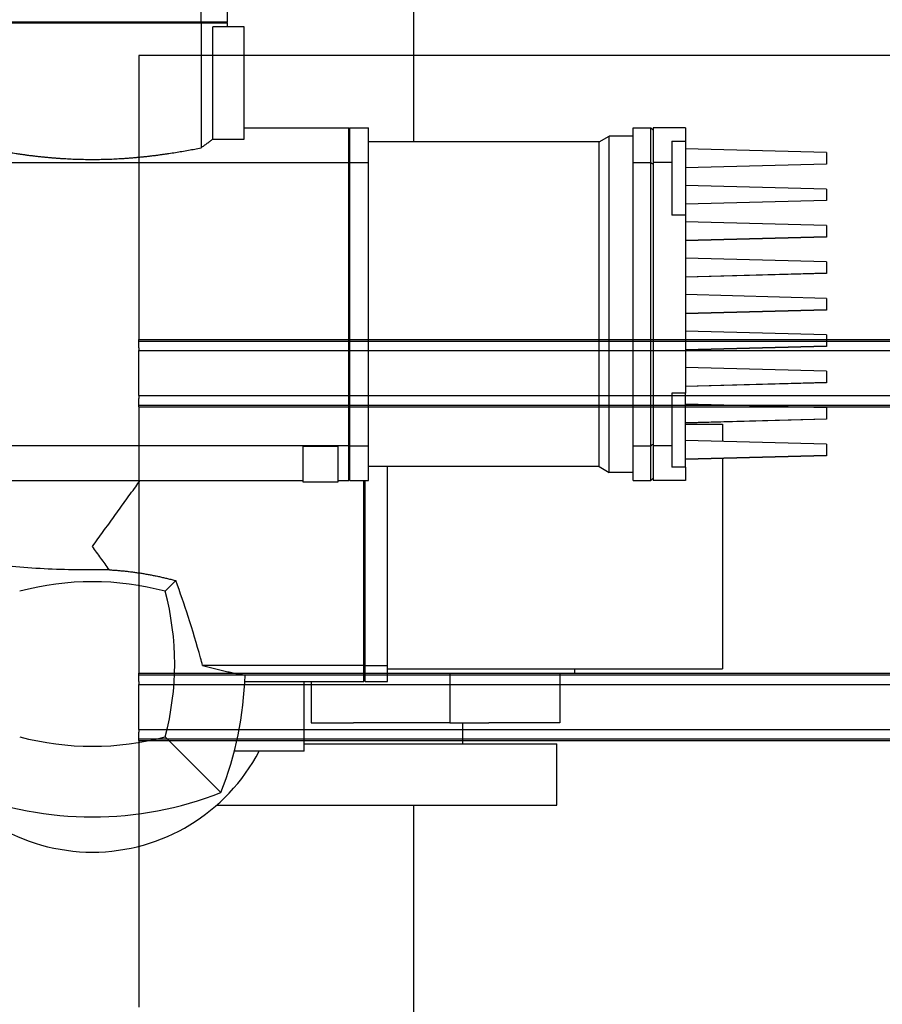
# Model space of a CAD drawing. Extents: x -89225 to 110569, y 13360 to 87647.
# Tile 259 of 478: x 41728 to 42095, y 63194 to 63613. Entities that reach past the tile are written whole.
import ezdxf

# ---------------------------------------------------------------- set-up
doc = ezdxf.new("R2010")
doc.units = 0
doc.layers.add('Iv-Lines 035', color=4, linetype='Continuous')

# ---------------------------------------------------------------- blocks, each defined once
blk = doc.blocks.new('Leidingwerk beluchtingsinstallatie')
for p, q in [((1289216.71, -940386.35), (1289216.71, -940672.35)), ((1289126.38, -940621.35), (1289126.38, -940613.35)), ((1289137.69, -940621.35), (1289137.69, -940613.35)), ((1289126.38, -940621.35), (1289034, -940621.35)), ((1289126.38, -940621.85), (1289034, -940621.85)), ((1289137.69, -940621.35), (1289126.38, -940621.35)), ((1289126.38, -940621.85), (1289126.38, -940674.84)), ((1289137.69, -940621.85), (1289126.38, -940621.85)), ((1289144.69, -940623.35), (1289131.36, -940623.35)), ((1289131.36, -940671.15), (1289131.36, -940623.35)), ((1289137.19, -940621.35), (1289137.69, -940621.85)), ((1289137.69, -940623.35), (1289137.69, -940621.85)), ((1289144.69, -940671.15), (1289144.69, -940623.35)), ((1289144.69, -940666.35), (1289189.19, -940666.35)), ((1289189.19, -940681.14), (1289189.19, -940666.35)), ((1289189.69, -940666.85), (1289189.19, -940666.35)), ((1289189.69, -940681.11), (1289189.69, -940666.35)), ((1289189.69, -940666.35), (1289197.69, -940666.35)), ((1289197.69, -940681.11), (1289197.69, -940666.35)), ((1289310.19, -940681.11), (1289310.19, -940666.35)), ((1289310.19, -940666.35), (1289317.69, -940666.35)), ((1289317.69, -940681.11), (1289317.69, -940666.35)), ((1289318.69, -940667.35), (1289317.69, -940666.35)), ((1289318.69, -940666.35), (1289318.69, -940681.09)), ((1289332.49, -940666.35), (1289318.69, -940666.35)), ((1289332.49, -940666.35), (1289332.49, -940671.95)), ((1289295.68, -940672.35), (1289300.02, -940669.85)), ((1289300.02, -940812.85), (1289300.02, -940669.85)), ((1289310.19, -940669.85), (1289300.02, -940669.85)), ((1289131.36, -940671.15), (1289144.69, -940671.15)), ((1289295.68, -940672.35), (1289197.69, -940672.35)), ((1289295.68, -940810.35), (1289295.68, -940672.35)), ((1289326.69, -940671.95), (1289326.69, -940681.09)), ((1289326.69, -940671.95), (1289332.49, -940671.95)), ((1289332.49, -940671.95), (1289332.49, -940703.51)), ((1289392.49, -940676.87), (1289332.49, -940675.3)), ((1289392.49, -940676.87), (1289392.49, -940681.73)), ((1289014.19, -940681.14), (1289189.19, -940681.14)), ((1289189.19, -940801.57), (1289189.19, -940681.14)), ((1289189.69, -940801.54), (1289189.69, -940681.11)), ((1289189.69, -940681.11), (1289197.69, -940681.11)), ((1289197.69, -940801.54), (1289197.69, -940681.11)), ((1289310.19, -940801.54), (1289310.19, -940681.11)), ((1289310.19, -940681.11), (1289317.69, -940681.11)), ((1289317.69, -940801.54), (1289317.69, -940681.11)), ((1289326.69, -940681.09), (1289318.69, -940681.09)), ((1289318.69, -940681.09), (1289318.69, -940801.52)), ((1289326.69, -940681.09), (1289326.69, -940703.51)), ((1289392.49, -940681.73), (1289332.49, -940683.3)), ((1289392.49, -940681.74), (1289332.49, -940683.31)), ((1289392.49, -940681.75), (1289332.49, -940683.33)), ((1289392.49, -940681.77), (1289332.49, -940683.34)), ((1289392.49, -940681.78), (1289332.49, -940683.35)), ((1289392.49, -940681.73), (1289392.49, -940681.74)), ((1289392.49, -940681.74), (1289392.49, -940681.75)), ((1289392.49, -940681.75), (1289392.49, -940681.77)), ((1289392.49, -940681.77), (1289392.49, -940681.78)), ((1289392.49, -940692.36), (1289332.49, -940690.79)), ((1289392.49, -940692.36), (1289392.49, -940697.22)), ((1289392.49, -940697.22), (1289332.49, -940698.79)), ((1289392.49, -940697.23), (1289332.49, -940698.8)), ((1289392.49, -940697.24), (1289332.49, -940698.81)), ((1289392.49, -940697.25), (1289332.49, -940698.83)), ((1289392.49, -940697.27), (1289332.49, -940698.84)), ((1289392.49, -940697.28), (1289332.49, -940698.85)), ((1289392.49, -940697.29), (1289332.49, -940698.86)), ((1289392.49, -940697.22), (1289392.49, -940697.23)), ((1289392.49, -940697.23), (1289392.49, -940697.24)), ((1289392.49, -940697.24), (1289392.49, -940697.25)), ((1289392.49, -940697.25), (1289392.49, -940697.27)), ((1289392.49, -940697.27), (1289392.49, -940697.28)), ((1289392.49, -940697.28), (1289392.49, -940697.29)), ((1289332.49, -940703.51), (1289326.69, -940703.51)), ((1289332.49, -940703.51), (1289332.49, -940779.13)), ((1289392.49, -940707.85), (1289332.49, -940706.27)), ((1289392.49, -940707.85), (1289392.49, -940712.7)), ((1289392.49, -940712.7), (1289332.49, -940714.27)), ((1289392.49, -940712.72), (1289332.49, -940714.29)), ((1289392.49, -940712.73), (1289332.49, -940714.3)), ((1289392.49, -940712.74), (1289332.49, -940714.31)), ((1289392.49, -940712.75), (1289332.49, -940714.33)), ((1289392.49, -940712.77), (1289332.49, -940714.34)), ((1289392.49, -940712.78), (1289332.49, -940714.35)), ((1289392.49, -940712.79), (1289332.49, -940714.36)), ((1289392.49, -940712.81), (1289332.49, -940714.38)), ((1289392.49, -940712.7), (1289392.49, -940712.72)), ((1289392.49, -940712.72), (1289392.49, -940712.73)), ((1289392.49, -940712.73), (1289392.49, -940712.74)), ((1289392.49, -940712.74), (1289392.49, -940712.75)), ((1289392.49, -940712.75), (1289392.49, -940712.77)), ((1289392.49, -940712.77), (1289392.49, -940712.78)), ((1289392.49, -940712.78), (1289392.49, -940712.79)), ((1289392.49, -940712.79), (1289392.49, -940712.81)), ((1289392.49, -940723.35), (1289332.49, -940721.77)), ((1289392.49, -940723.35), (1289392.49, -940728.2)), ((1289392.49, -940728.2), (1289332.49, -940729.77)), ((1289392.49, -940728.22), (1289332.49, -940729.79)), ((1289392.49, -940728.23), (1289332.49, -940729.8)), ((1289392.49, -940728.24), (1289332.49, -940729.81)), ((1289392.49, -940728.25), (1289332.49, -940729.83)), ((1289392.49, -940728.27), (1289332.49, -940729.84)), ((1289392.49, -940728.28), (1289332.49, -940729.85)), ((1289392.49, -940728.29), (1289332.49, -940729.86)), ((1289392.49, -940728.31), (1289332.49, -940729.88)), ((1289392.49, -940728.2), (1289392.49, -940728.22)), ((1289392.49, -940728.22), (1289392.49, -940728.23)), ((1289392.49, -940728.23), (1289392.49, -940728.24)), ((1289392.49, -940728.24), (1289392.49, -940728.25)), ((1289392.49, -940728.25), (1289392.49, -940728.27)), ((1289392.49, -940728.27), (1289392.49, -940728.28)), ((1289392.49, -940728.28), (1289392.49, -940728.29)), ((1289392.49, -940728.29), (1289392.49, -940728.31)), ((1289392.49, -940738.85), (1289332.49, -940737.27)), ((1289392.49, -940738.85), (1289392.49, -940743.7)), ((1289392.49, -940743.7), (1289332.49, -940745.27)), ((1289392.49, -940743.72), (1289332.49, -940745.29)), ((1289392.49, -940743.73), (1289332.49, -940745.3)), ((1289392.49, -940743.74), (1289332.49, -940745.31)), ((1289392.49, -940743.75), (1289332.49, -940745.33)), ((1289392.49, -940743.77), (1289332.49, -940745.34)), ((1289392.49, -940743.78), (1289332.49, -940745.35)), ((1289392.49, -940743.79), (1289332.49, -940745.36)), ((1289392.49, -940743.81), (1289332.49, -940745.38)), ((1289392.49, -940743.7), (1289392.49, -940743.72)), ((1289392.49, -940743.72), (1289392.49, -940743.73)), ((1289392.49, -940743.73), (1289392.49, -940743.74)), ((1289392.49, -940743.74), (1289392.49, -940743.75)), ((1289392.49, -940743.75), (1289392.49, -940743.77)), ((1289392.49, -940743.77), (1289392.49, -940743.78)), ((1289392.49, -940743.78), (1289392.49, -940743.79)), ((1289392.49, -940743.79), (1289392.49, -940743.81)), ((1289392.49, -940754.35), (1289332.49, -940752.77)), ((1289392.49, -940754.35), (1289392.49, -940759.2)), ((1289392.49, -940759.2), (1289332.49, -940760.77)), ((1289392.49, -940759.22), (1289332.49, -940760.79)), ((1289392.49, -940759.23), (1289332.49, -940760.8)), ((1289392.49, -940759.24), (1289332.49, -940760.81)), ((1289392.49, -940759.25), (1289332.49, -940760.83)), ((1289392.49, -940759.27), (1289332.49, -940760.84)), ((1289392.49, -940759.28), (1289332.49, -940760.85)), ((1289392.49, -940759.29), (1289332.49, -940760.86)), ((1289392.49, -940759.31), (1289332.49, -940760.88)), ((1289392.49, -940759.2), (1289392.49, -940759.22)), ((1289392.49, -940759.22), (1289392.49, -940759.23)), ((1289392.49, -940759.23), (1289392.49, -940759.24)), ((1289392.49, -940759.24), (1289392.49, -940759.25)), ((1289392.49, -940759.25), (1289392.49, -940759.27)), ((1289392.49, -940759.27), (1289392.49, -940759.28)), ((1289392.49, -940759.28), (1289392.49, -940759.29)), ((1289392.49, -940759.29), (1289392.49, -940759.31)), ((1289392.49, -940769.85), (1289332.49, -940768.27)), ((1289392.49, -940769.85), (1289392.49, -940774.7)), ((1289392.49, -940774.7), (1289332.49, -940776.27)), ((1289392.49, -940774.72), (1289332.49, -940776.29)), ((1289392.49, -940774.73), (1289332.49, -940776.3)), ((1289392.49, -940774.74), (1289332.49, -940776.31)), ((1289392.49, -940774.75), (1289332.49, -940776.33)), ((1289392.49, -940774.77), (1289332.49, -940776.34)), ((1289392.49, -940774.78), (1289332.49, -940776.35)), ((1289392.49, -940774.79), (1289332.49, -940776.36)), ((1289392.49, -940774.81), (1289332.49, -940776.38)), ((1289392.49, -940774.7), (1289392.49, -940774.72)), ((1289392.49, -940774.72), (1289392.49, -940774.73)), ((1289392.49, -940774.73), (1289392.49, -940774.74)), ((1289392.49, -940774.74), (1289392.49, -940774.75)), ((1289392.49, -940774.75), (1289392.49, -940774.77)), ((1289392.49, -940774.77), (1289392.49, -940774.78)), ((1289392.49, -940774.78), (1289392.49, -940774.79)), ((1289392.49, -940774.79), (1289392.49, -940774.81)), ((1289326.69, -940779.13), (1289326.69, -940801.52)), ((1289332.49, -940779.13), (1289326.69, -940779.13)), ((1289332.49, -940810.71), (1289332.49, -940779.13)), ((1289392.49, -940785.36), (1289332.49, -940783.79)), ((1289392.49, -940785.36), (1289392.49, -940790.22)), ((1289392.49, -940790.22), (1289332.49, -940791.79)), ((1289392.49, -940790.23), (1289332.49, -940791.8)), ((1289392.49, -940790.24), (1289332.49, -940791.81)), ((1289392.49, -940790.25), (1289332.49, -940791.83)), ((1289392.49, -940790.27), (1289332.49, -940791.84)), ((1289392.49, -940790.28), (1289332.49, -940791.85)), ((1289392.49, -940790.29), (1289332.49, -940791.86)), ((1289392.49, -940790.22), (1289392.49, -940790.23)), ((1289392.49, -940790.23), (1289392.49, -940790.24)), ((1289392.49, -940790.24), (1289392.49, -940790.25)), ((1289392.49, -940790.25), (1289392.49, -940790.27)), ((1289392.49, -940790.27), (1289392.49, -940790.28)), ((1289392.49, -940790.28), (1289392.49, -940790.29)), ((1289332.49, -940792.35), (1289348.19, -940792.35)), ((1289348.19, -940792.35), (1289348.19, -940799.71)), ((1289392.49, -940800.87), (1289332.49, -940799.3)), ((1289189.19, -940801.57), (1289014.19, -940801.57)), ((1289169.69, -940801.68), (1289169.69, -940816.85)), ((1289169.69, -940801.68), (1289184.69, -940801.68)), ((1289184.69, -940816.85), (1289184.69, -940801.68)), ((1289189.19, -940816.35), (1289189.19, -940801.57)), ((1289189.69, -940801.54), (1289197.69, -940801.54)), ((1289189.69, -940816.35), (1289189.69, -940801.54)), ((1289197.69, -940816.35), (1289197.69, -940801.54)), ((1289310.19, -940801.54), (1289317.69, -940801.54)), ((1289310.19, -940816.35), (1289310.19, -940801.54)), ((1289317.69, -940816.35), (1289317.69, -940801.54)), ((1289326.69, -940801.52), (1289318.69, -940801.52)), ((1289318.69, -940801.52), (1289318.69, -940816.35)), ((1289326.69, -940801.52), (1289326.69, -940810.71)), ((1289392.49, -940800.87), (1289392.49, -940805.73)), ((1289392.49, -940805.73), (1289332.49, -940807.3)), ((1289392.49, -940805.74), (1289332.49, -940807.31)), ((1289392.49, -940805.75), (1289332.49, -940807.33)), ((1289392.49, -940805.77), (1289332.49, -940807.34)), ((1289392.49, -940805.78), (1289332.49, -940807.35)), ((1289348.19, -940806.94), (1289348.19, -940896.35)), ((1289392.49, -940805.73), (1289392.49, -940805.74)), ((1289392.49, -940805.74), (1289392.49, -940805.75)), ((1289392.49, -940805.75), (1289392.49, -940805.77)), ((1289392.49, -940805.77), (1289392.49, -940805.78)), ((1289295.68, -940810.35), (1289197.69, -940810.35)), ((1289205.69, -940894.98), (1289205.69, -940810.35)), ((1289295.68, -940810.35), (1289300.02, -940812.85)), ((1289310.19, -940812.85), (1289300.02, -940812.85)), ((1289332.49, -940810.71), (1289326.69, -940810.71)), ((1289332.49, -940810.71), (1289332.49, -940816.35)), ((1289033.69, -940816.35), (1289169.69, -940816.35)), ((1289169.69, -940816.85), (1289184.69, -940816.85)), ((1289184.69, -940816.35), (1289189.19, -940816.35)), ((1289189.69, -940815.85), (1289189.19, -940816.35)), ((1289189.69, -940816.35), (1289197.69, -940816.35)), ((1289195.69, -940894.98), (1289195.69, -940816.35)), ((1289196.19, -940894.98), (1289196.19, -940816.35)), ((1289310.19, -940816.35), (1289317.69, -940816.35)), ((1289318.69, -940815.35), (1289317.69, -940816.35)), ((1289332.49, -940816.35), (1289318.69, -940816.35)), ((1289111.13, -940863.41), (1289115.64, -940858.9)), ((1289195.69, -940894.98), (1289127.06, -940894.98)), ((1289195.69, -940901.85), (1289195.69, -940894.98)), ((1289196.19, -940894.98), (1289205.69, -940894.98)), ((1289196.19, -940901.85), (1289196.19, -940894.98)), ((1289205.69, -940901.85), (1289205.69, -940894.98)), ((1289205.69, -940896.35), (1289348.19, -940896.35)), ((1289285.19, -940896.35), (1289285.19, -940898.35)), ((1289225.15, -940898.35), (1289205.69, -940898.35)), ((1289278.2, -940898.35), (1289225.15, -940898.35)), ((1289232.18, -940898.35), (1289232.18, -940919.35)), ((1289285.19, -940898.35), (1289278.2, -940898.35)), ((1289279.02, -940898.35), (1289279.02, -940919.35)), ((1289145.01, -940901.76), (1289170.19, -940901.76)), ((1289170.19, -940931.35), (1289170.19, -940901.76)), ((1289170.19, -940901.85), (1289195.69, -940901.85)), ((1289173.29, -940901.85), (1289173.29, -940919.35)), ((1289196.19, -940901.35), (1289195.69, -940901.85)), ((1289196.19, -940901.85), (1289205.69, -940901.85)), ((1289173.29, -940919.35), (1289191.2, -940919.35)), ((1289232.18, -940919.35), (1289191.2, -940919.35)), ((1289232.18, -940919.35), (1289248.81, -940919.35)), ((1289237.69, -940928.35), (1289237.69, -940919.35)), ((1289279.02, -940919.35), (1289248.81, -940919.35)), ((1289111.13, -940925.3), (1289134.87, -940949.03)), ((1289170.19, -940928.35), (1289277.69, -940928.35)), ((1289277.69, -940954.35), (1289277.69, -940928.35)), ((1289170.19, -940931.35), (1289140.55, -940931.35)), ((1289133.1, -940954.35), (1289277.69, -940954.35)), ((1289216.71, -940954.35), (1289216.71, -946483.35))]:
    blk.add_line(p, q)
for centre, radius, start, end in [((1289080.19, -940979.35), 120, 75.0574, 104.9426), ((1288995.19, -940894.35), 120, 345.0574, 14.9426), ((1288995.19, -940894.35), 150, 338.6216, 358.2045), ((1289080.19, -940809.35), 120, 255.0574, 284.9426), ((1289080.19, -940894.35), 80, 207.5485, 332.4515), ((1289080.19, -940809.35), 150, 248.6216, 291.3784)]:
    blk.add_arc(centre, radius, start, end)
for centre, major_axis, ratio, start_param, end_param in [((1286576, -942531.76), (3789.59, 0), 0.707401, 0.761586, 0.761968), ((1286576, -938952.43), (-3789.59, 0), 0.706813, 2.379625, 2.380007)]:
    blk.add_ellipse(centre, major_axis=major_axis, ratio=ratio, start_param=start_param, end_param=end_param)
for points, knots in [([(1289126.38, -940621.85), (1289126.35, -940621.81), (1289126.32, -940621.77), (1289126.29, -940621.73), (1289126.26, -940621.69), (1289126.23, -940621.64), (1289126.2, -940621.6), (1289126.16, -940621.56), (1289126.13, -940621.52), (1289126.1, -940621.48), (1289126.07, -940621.44), (1289126.04, -940621.39), (1289126.01, -940621.35)], [0, 0, 0, 0, 0.1811345, 0.1811345, 0.1811345, 0.3622692, 0.3622692, 0.3622692, 0.543404, 0.543404, 0.543404, 0.7245391, 0.7245391, 0.7245391, 0.7245391]), ([(1289034, -940674.84), (1289034.88, -940675.01), (1289035.76, -940675.18), (1289037.55, -940675.52), (1289038.45, -940675.69), (1289040.27, -940676.02), (1289041.18, -940676.18), (1289043.02, -940676.5), (1289043.95, -940676.65), (1289045.81, -940676.95), (1289046.75, -940677.1), (1289048.16, -940677.31), (1289048.64, -940677.38), (1289049.58, -940677.51), (1289050.06, -940677.58), (1289051.01, -940677.71), (1289051.49, -940677.78), (1289052.45, -940677.91), (1289052.93, -940677.97), (1289053.89, -940678.09), (1289054.38, -940678.15), (1289055.34, -940678.27), (1289055.83, -940678.32), (1289056.8, -940678.43), (1289057.29, -940678.49), (1289058.27, -940678.59), (1289058.76, -940678.64), (1289059.74, -940678.74), (1289060.23, -940678.79), (1289061.21, -940678.88), (1289061.71, -940678.93), (1289062.7, -940679.01), (1289063.19, -940679.05), (1289064.18, -940679.13), (1289064.68, -940679.17), (1289065.67, -940679.24), (1289066.17, -940679.28), (1289067.16, -940679.34), (1289067.66, -940679.38), (1289068.65, -940679.43), (1289069.15, -940679.46), (1289070.15, -940679.51), (1289070.65, -940679.54), (1289071.65, -940679.58), (1289072.15, -940679.6), (1289073.16, -940679.64), (1289073.66, -940679.66), (1289074.66, -940679.69), (1289075.16, -940679.7), (1289076.17, -940679.72), (1289076.67, -940679.73), (1289077.68, -940679.75), (1289078.18, -940679.75), (1289079.18, -940679.76), (1289079.69, -940679.76), (1289080.69, -940679.76), (1289081.19, -940679.76), (1289082.2, -940679.75), (1289082.7, -940679.75), (1289083.71, -940679.73), (1289084.21, -940679.72), (1289085.21, -940679.7), (1289085.72, -940679.69), (1289086.72, -940679.66), (1289087.22, -940679.64), (1289088.22, -940679.6), (1289088.72, -940679.58), (1289089.73, -940679.54), (1289090.23, -940679.51), (1289091.22, -940679.46), (1289091.72, -940679.43), (1289092.72, -940679.38), (1289093.22, -940679.34), (1289094.21, -940679.28), (1289094.71, -940679.24), (1289095.7, -940679.17), (1289096.2, -940679.13), (1289097.19, -940679.05), (1289097.68, -940679.01), (1289098.67, -940678.93), (1289099.16, -940678.88), (1289100.15, -940678.79), (1289100.64, -940678.74), (1289101.62, -940678.64), (1289102.11, -940678.59), (1289103.09, -940678.49), (1289103.58, -940678.43), (1289104.55, -940678.32), (1289105.03, -940678.27), (1289106, -940678.15), (1289106.49, -940678.09), (1289107.45, -940677.97), (1289107.93, -940677.91), (1289108.89, -940677.78), (1289109.37, -940677.71), (1289110.32, -940677.58), (1289110.79, -940677.51), (1289111.74, -940677.38), (1289112.21, -940677.31), (1289113.63, -940677.1), (1289114.56, -940676.95), (1289116.43, -940676.65), (1289117.35, -940676.5), (1289119.19, -940676.18), (1289120.11, -940676.02), (1289121.92, -940675.69), (1289122.83, -940675.52), (1289124.61, -940675.18), (1289125.5, -940675.01), (1289126.38, -940674.84)], [0, 0, 0, 0, 3.022243, 3.022243, 6.045943, 6.045943, 9.069669, 9.069669, 12.09206, 12.09206, 15.111851, 15.111851, 16.620541, 16.620541, 18.129951, 18.129951, 19.640391, 19.640391, 21.151644, 21.151644, 22.663496, 22.663496, 24.175734, 24.175734, 25.688151, 25.688151, 27.200544, 27.200544, 28.712715, 28.712715, 30.224474, 30.224474, 31.735637, 31.735637, 33.246033, 33.246033, 34.755498, 34.755498, 36.264092, 36.264092, 37.772874, 37.772874, 39.281835, 39.281835, 40.790763, 40.790763, 42.29945, 42.29945, 43.807897, 43.807897, 45.316347, 45.316347, 46.824757, 46.824757, 48.333159, 48.333159, 49.841561, 49.841561, 51.349971, 51.349971, 52.858421, 52.858421, 54.366868, 54.366868, 55.875555, 55.875555, 57.384483, 57.384483, 58.893444, 58.893444, 60.402227, 60.402227, 61.91082, 61.91082, 63.420285, 63.420285, 64.930681, 64.930681, 66.441844, 66.441844, 67.953603, 67.953603, 69.465774, 69.465774, 70.978167, 70.978167, 72.490584, 72.490584, 74.002823, 74.002823, 75.514674, 75.514674, 77.025927, 77.025927, 78.536367, 78.536367, 80.045777, 80.045777, 81.554467, 81.554467, 84.574258, 84.574258, 87.596649, 87.596649, 90.620375, 90.620375, 93.644075, 93.644075, 96.666318, 96.666318, 96.666318, 96.666318]), ([(1289126.38, -940674.84), (1289126.85, -940674.5), (1289127.3, -940674.16), (1289127.74, -940673.84), (1289127.96, -940673.68), (1289128.18, -940673.52), (1289128.4, -940673.36), (1289128.5, -940673.28), (1289128.61, -940673.2), (1289128.71, -940673.12), (1289128.82, -940673.04), (1289128.92, -940672.97), (1289129.03, -940672.89), (1289129.24, -940672.74), (1289129.44, -940672.59), (1289129.64, -940672.44), (1289129.84, -940672.29), (1289130.04, -940672.14), (1289130.24, -940672), (1289130.43, -940671.85), (1289130.62, -940671.71), (1289130.81, -940671.57), (1289131, -940671.43), (1289131.18, -940671.29), (1289131.36, -940671.15)], [0, 0, 0, 0, 3.200015, 3.200015, 3.200015, 4.79769, 4.79769, 4.79769, 5.595934, 5.595934, 5.595934, 6.394017, 6.394017, 6.394017, 7.992334, 7.992334, 7.992334, 9.593466, 9.593466, 9.593466, 11.19707, 11.19707, 11.19707, 12.802796, 12.802796, 12.802796, 12.802796]), ([(1289189.69, -940681.51), (1289189.65, -940681.48), (1289189.61, -940681.45), (1289189.56, -940681.42), (1289189.52, -940681.39), (1289189.48, -940681.36), (1289189.44, -940681.32), (1289189.4, -940681.29), (1289189.36, -940681.26), (1289189.31, -940681.23), (1289189.27, -940681.2), (1289189.23, -940681.17), (1289189.19, -940681.14)], [0, 0, 0, 0, 0.1810867, 0.1810867, 0.1810867, 0.3621734, 0.3621734, 0.3621734, 0.5432599, 0.5432599, 0.5432599, 0.7243464, 0.7243464, 0.7243464, 0.7243464]), ([(1289189.19, -940801.57), (1289189.23, -940801.54), (1289189.27, -940801.51), (1289189.31, -940801.47), (1289189.36, -940801.44), (1289189.4, -940801.41), (1289189.44, -940801.38), (1289189.48, -940801.35), (1289189.52, -940801.32), (1289189.56, -940801.29), (1289189.61, -940801.26), (1289189.65, -940801.23), (1289189.69, -940801.2)], [0, 0, 0, 0, 0.1810866, 0.1810866, 0.1810866, 0.3621732, 0.3621732, 0.3621732, 0.5432599, 0.5432599, 0.5432599, 0.7243464, 0.7243464, 0.7243464, 0.7243464]), ([(1289080.19, -940844.35), (1289081.73, -940842.23), (1289083.27, -940840.11), (1289084.8, -940837.99), (1289086.34, -940835.87), (1289087.88, -940833.75), (1289089.41, -940831.63), (1289090.95, -940829.51), (1289092.48, -940827.39), (1289094.01, -940825.28), (1289095.54, -940823.16), (1289097.07, -940821.05), (1289098.59, -940818.94), (1289099.21, -940818.07), (1289099.83, -940817.21), (1289100.45, -940816.35)], [0, 0, 0, 0, 7.858876, 7.858876, 7.858876, 15.720726, 15.720726, 15.720726, 23.582582, 23.582582, 23.582582, 31.44156, 31.44156, 31.44156, 34.646415, 34.646415, 34.646415, 34.646415]), ([(1289087.4, -940854.3), (1289086.8, -940853.47), (1289086.2, -940852.64), (1289085.6, -940851.81), (1289085, -940850.98), (1289084.4, -940850.15), (1289083.8, -940849.33), (1289083.19, -940848.5), (1289082.59, -940847.67), (1289081.99, -940846.84), (1289081.39, -940846.01), (1289080.79, -940845.18), (1289080.19, -940844.35)], [0, 0, 0, 0, 3.074441, 3.074441, 3.074441, 6.148007, 6.148007, 6.148007, 9.220507, 9.220507, 9.220507, 12.291749, 12.291749, 12.291749, 12.291749]), ([(1289087.4, -940854.3), (1289084.96, -940854.34), (1289082.55, -940854.35), (1289075.79, -940854.35), (1289071.2, -940854.3), (1289061.95, -940854.02), (1289057.29, -940853.81), (1289048.19, -940853.13), (1289043.74, -940852.67), (1289038.87, -940851.95), (1289038.22, -940851.85), (1289037.58, -940851.75)], [-18.171713, -18.171713, -18.171713, -18.171713, -17.46392, -17.46392, -16.142804, -16.142804, -14.821688, -14.821688, -13.500572, -13.500572, -13.296755, -13.296755, -13.296755, -13.296755]), ([(1289087.4, -940854.3), (1289088, -940854.33), (1289088.6, -940854.37), (1289089.19, -940854.41), (1289089.79, -940854.45), (1289090.38, -940854.5), (1289090.98, -940854.54), (1289091.57, -940854.59), (1289092.17, -940854.65), (1289092.76, -940854.7), (1289093.36, -940854.76), (1289093.95, -940854.82), (1289094.55, -940854.89), (1289095.14, -940854.95), (1289095.73, -940855.02), (1289096.33, -940855.09), (1289096.92, -940855.17), (1289097.51, -940855.24), (1289098.1, -940855.32), (1289098.69, -940855.4), (1289099.28, -940855.49), (1289099.87, -940855.58), (1289100.46, -940855.67), (1289101.05, -940855.76), (1289101.64, -940855.85), (1289102.23, -940855.95), (1289102.82, -940856.05), (1289103.41, -940856.15), (1289104, -940856.26), (1289104.58, -940856.37), (1289105.17, -940856.48), (1289105.76, -940856.59), (1289106.34, -940856.71), (1289106.93, -940856.83), (1289107.51, -940856.95), (1289108.1, -940857.07), (1289108.68, -940857.2), (1289109.26, -940857.32), (1289109.85, -940857.46), (1289110.43, -940857.59), (1289111.01, -940857.72), (1289111.59, -940857.86), (1289112.17, -940858.01), (1289112.75, -940858.15), (1289113.33, -940858.29), (1289113.91, -940858.44), (1289114.49, -940858.59), (1289115.06, -940858.75), (1289115.64, -940858.9)], [0, 0, 0, 0, 1.792107, 1.792107, 1.792107, 3.584257, 3.584257, 3.584257, 5.376282, 5.376282, 5.376282, 7.168016, 7.168016, 7.168016, 8.959289, 8.959289, 8.959289, 10.749933, 10.749933, 10.749933, 12.540034, 12.540034, 12.540034, 14.330661, 14.330661, 14.330661, 16.12184, 16.12184, 16.12184, 17.913436, 17.913436, 17.913436, 19.705304, 19.705304, 19.705304, 21.497297, 21.497297, 21.497297, 23.289261, 23.289261, 23.289261, 25.081037, 25.081037, 25.081037, 26.872466, 26.872466, 26.872466, 28.663381, 28.663381, 28.663381, 28.663381]), ([(1289127.06, -940894.98), (1289126.76, -940893.89), (1289126.46, -940892.79), (1289124.54, -940885.88), (1289122.82, -940880.03), (1289119.3, -940869.07), (1289117.53, -940863.96), (1289115.64, -940858.9)], [-49.762108, -49.762108, -49.762108, -49.762108, -49.429219, -49.429219, -47.672155, -47.672155, -46.121104, -46.121104, -46.121104, -46.121104]), ([(1289127.06, -940894.98), (1289127.81, -940895.19), (1289128.56, -940895.39), (1289129.31, -940895.59), (1289130.05, -940895.79), (1289130.8, -940895.98), (1289131.56, -940896.17), (1289132.31, -940896.36), (1289133.06, -940896.54), (1289133.81, -940896.72), (1289134.56, -940896.9), (1289135.31, -940897.07), (1289136.07, -940897.24), (1289136.82, -940897.41), (1289137.57, -940897.58), (1289138.32, -940897.74), (1289139.08, -940897.9), (1289139.83, -940898.05), (1289140.59, -940898.21), (1289141.34, -940898.36), (1289142.09, -940898.5), (1289142.85, -940898.64), (1289143.6, -940898.78), (1289144.36, -940898.92), (1289145.12, -940899.05)], [0, 0, 0, 0, 3.23921, 3.23921, 3.23921, 6.478746, 6.478746, 6.478746, 9.718485, 9.718485, 9.718485, 12.958302, 12.958302, 12.958302, 16.198069, 16.198069, 16.198069, 19.437656, 19.437656, 19.437656, 22.676935, 22.676935, 22.676935, 25.915774, 25.915774, 25.915774, 25.915774]), ([(1289196.19, -940894.58), (1289196.15, -940894.61), (1289196.11, -940894.64), (1289196.06, -940894.68), (1289196.02, -940894.71), (1289195.98, -940894.75), (1289195.94, -940894.78), (1289195.9, -940894.81), (1289195.86, -940894.85), (1289195.81, -940894.88), (1289195.77, -940894.92), (1289195.73, -940894.95), (1289195.69, -940894.98)], [0, 0, 0, 0, 0.1904928, 0.1904928, 0.1904928, 0.3809858, 0.3809858, 0.3809858, 0.571479, 0.571479, 0.571479, 0.7619723, 0.7619723, 0.7619723, 0.7619723])]:
    blk.add_open_spline(points, degree=3, knots=knots)
blk = doc.blocks.new('Beluchtingselementen Bosman')
for p, q in [((1283299.41, -874464.29), (1281289.41, -874464.29)), ((1281289.41, -874464.29), (1281289.41, -874584.96)), ((1281289.41, -874584.96), (1283299.41, -874584.96)), ((1281289.41, -874585.69), (1281289.41, -874584.96)), ((1281289.41, -874585.69), (1283299.41, -874585.69)), ((1281289.41, -874588.52), (1281289.41, -874585.69)), ((1281289.41, -874588.52), (1281289.41, -874589.74)), ((1281289.41, -874589.74), (1283299.41, -874589.74)), ((1281289.41, -874591.3), (1281289.41, -874589.74)), ((1281289.41, -874607.29), (1281289.41, -874591.3)), ((1281289.41, -874608.85), (1281289.41, -874607.29)), ((1281289.41, -874608.85), (1283299.41, -874608.85)), ((1281289.41, -874608.85), (1281289.41, -874610.06)), ((1281289.41, -874612.89), (1281289.41, -874610.06)), ((1281289.41, -874612.89), (1283299.41, -874612.89)), ((1281289.41, -874613.62), (1281289.41, -874612.89)), ((1281289.41, -874613.62), (1283299.41, -874613.62)), ((1281289.41, -874613.62), (1281289.41, -874726.96)), ((1281289.41, -874726.96), (1283299.41, -874726.96)), ((1281289.41, -874727.69), (1281289.41, -874726.96)), ((1281289.41, -874727.69), (1283299.41, -874727.69)), ((1281289.41, -874730.52), (1281289.41, -874727.69)), ((1281289.41, -874730.52), (1281289.41, -874731.74)), ((1281289.41, -874731.74), (1283299.41, -874731.74)), ((1281289.41, -874733.3), (1281289.41, -874731.74)), ((1281289.41, -874749.29), (1281289.41, -874733.3)), ((1281289.41, -874750.85), (1281289.41, -874749.29)), ((1281289.41, -874750.85), (1283299.41, -874750.85)), ((1281289.41, -874750.85), (1281289.41, -874752.06)), ((1281289.41, -874754.89), (1281289.41, -874752.06)), ((1281289.41, -874754.89), (1283299.41, -874754.89)), ((1281289.41, -874755.62), (1281289.41, -874754.89)), ((1281289.41, -874755.62), (1283299.41, -874755.62)), ((1281289.41, -874755.62), (1281289.41, -874868.96))]:
    blk.add_line(p, q)

msp = doc.modelspace()

# ---------------------------------------------------------------- block references
at = {"layer": 'Iv-Lines 035'}
for name, p in [('Leidingwerk beluchtingsinstallatie', (-1247321.42, 1004233.53)), ('Beluchtingselementen Bosman', (-1239510.95, 938062.2))]:
    msp.add_blockref(name, p, dxfattribs=at)

doc.saveas('drawing.dxf')
